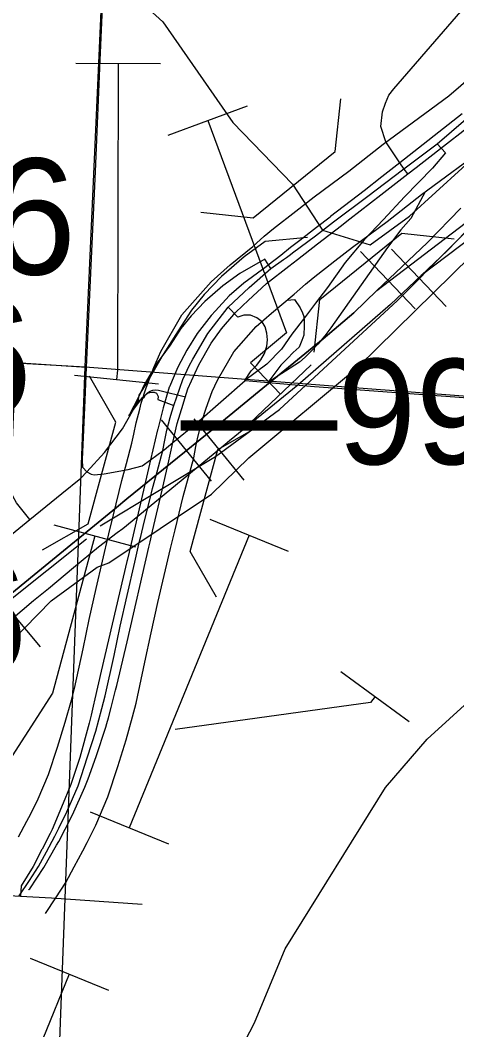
# Model space of a CAD drawing. Extents: x -157.2 to -99.3, y 12.2 to 46.2.
# Drawn here: x -145.523 to -145.11, y 39.597 to 40.555 of the extents above; entities that cross this region are included whole.
import ezdxf

# ---------------------------------------------------------------- set-up
doc = ezdxf.new("R2010")
doc.units = 0
for name, color, linetype in [('tdCoCityStreetMajor', 7, 'Continuous'), ('tdCoCityStreetMinor', 7, 'Continuous'), ('tdCoDivCarto', 7, 'Continuous'), ('tdCoHydroRiver', 7, 'Continuous'), ('tdCoPipe', 7, 'Continuous'), ('tdCoPipe1', 7, 'Continuous'), ('tdCoPipe2', 7, 'Continuous'), ('tdCoPriCL', 7, 'Continuous'), ('tdCoPriDiv', 7, 'Continuous'), ('tdCoPriRamp', 7, 'Continuous'), ('tdCoRRCL', 7, 'Continuous'), ('tdCoSectLine', 7, 'Continuous'), ('tdCoStrucDivPri', 7, 'Continuous'), ('tdCoStrucPriMaintName', 7, 'Continuous'), ('tdStHwyPriRefPost1', 7, 'Continuous')]:
    doc.layers.add(name, color=color, linetype=linetype)

msp = doc.modelspace()

# ---------------------------------------------------------------- linework, layer by layer
at = {"layer": 'tdCoCityStreetMajor'}
for p, q in [((-145.15612, 40.4094), (-145.15936, 40.41409)), ((-145.52741, 40.23062), (-145.46025, 40.22623))]:
    msp.add_line(p, q, dxfattribs=at)
for points in [[(-145.15936, 40.41409), (-145.1635, 40.42006), (-145.17687, 40.43974), (-145.18144, 40.45434), (-145.18004, 40.46823), (-145.17705, 40.47649), (-145.17406, 40.48423), (-145.16914, 40.49021), (-144.96481, 40.72706), (-144.93791, 40.75994), (-144.92542, 40.77278), (-144.89993, 40.78948), (-144.81957, 40.83555), (-144.80093, 40.84681), (-144.71424, 40.90221), (-144.67398, 40.9342), (-144.57149, 41.02285), (-144.54052, 41.0492), (-144.52176, 41.07577), (-144.51344, 41.09773), (-144.50802, 41.12056), (-144.50655, 41.14888), (-144.50635, 41.15271)], [(-145.46019, 40.12692), (-145.46385, 40.13097), (-145.46434, 40.13861), (-145.46163, 40.19484), (-145.46025, 40.22623)], [(-145.38772, 40.14714), (-145.38691, 40.14774), (-145.37853, 40.15457), (-145.35608, 40.17289), (-145.30996, 40.21334)], [(-145.30996, 40.21334), (-145.24437, 40.20791), (-145.19677, 40.20421), (-145.1075, 40.19755), (-145.02362, 40.19108), (-144.9924, 40.18867), (-144.92025, 40.18446), (-144.90147, 40.18294), (-144.89543, 40.18265), (-144.85447, 40.1784), (-144.85104, 40.17815), (-144.81071, 40.17533), (-144.68682, 40.16667), (-144.65629, 40.16428)], [(-145.46019, 40.12692), (-145.44338, 40.14503), (-145.42636, 40.16771), (-145.41674, 40.18424), (-145.41132, 40.19361)], [(-145.46019, 40.12692), (-145.45596, 40.12456), (-145.45324, 40.12406), (-145.44363, 40.1248), (-145.42094, 40.129), (-145.40762, 40.13245), (-145.39967, 40.13831), (-145.38772, 40.14714)], [(-145.57704, 40.03015), (-145.57024, 40.03571), (-145.51406, 40.08161), (-145.48382, 40.10631), (-145.46582, 40.12086), (-145.46019, 40.12692)]]:
    msp.add_lwpolyline(points, dxfattribs=at)
at = {"layer": 'tdCoCityStreetMinor'}
msp.add_line((-145.5444, 39.72558), (-145.523, 39.72443), dxfattribs=at)
for points in [[(-145.46025, 40.22623), (-145.45694, 40.30162), (-145.45201, 40.41161), (-145.44757, 40.5174), (-145.44535, 40.56746), (-145.44215, 40.64144), (-145.43869, 40.76179), (-145.43623, 40.82591), (-145.43228, 40.88065), (-145.42636, 40.99286), (-145.42242, 41.09717), (-145.41921, 41.16534)], [(-145.51406, 40.08161), (-145.5268, 40.09749), (-145.53025, 40.1039), (-145.53197, 40.11253), (-145.53099, 40.14212), (-145.52741, 40.23062)], [(-145.523, 39.72443), (-145.49344, 39.72283), (-145.40768, 39.71673)]]:
    msp.add_lwpolyline(points, dxfattribs=at)
at = {"layer": 'tdCoDivCarto'}
for points in [[(-145.10464, 40.4663), (-145.1635, 40.42006)], [(-145.10464, 40.4663), (-145.1635, 40.42006)], [(-145.11663, 40.44012), (-145.10682, 40.44775), (-145.09745, 40.45504)], [(-145.11663, 40.44012), (-145.10682, 40.44775), (-145.09745, 40.45504)], [(-145.14813, 40.41562), (-145.14386, 40.41894), (-145.11663, 40.44012)], [(-145.14813, 40.41562), (-145.14386, 40.41894), (-145.11663, 40.44012)], [(-145.1635, 40.42006), (-145.1806, 40.40662), (-145.19747, 40.39351)], [(-145.1635, 40.42006), (-145.1806, 40.40662), (-145.19747, 40.39351)], [(-145.18159, 40.38959), (-145.15612, 40.4094), (-145.14813, 40.41562)], [(-145.18159, 40.38959), (-145.15612, 40.4094), (-145.14813, 40.41562)], [(-145.19747, 40.39351), (-145.22915, 40.3689)], [(-145.19747, 40.39351), (-145.22915, 40.3689)], [(-145.21085, 40.36683), (-145.18159, 40.38959)], [(-145.21085, 40.36683), (-145.18159, 40.38959)], [(-145.22968, 40.36849), (-145.2425, 40.35853), (-145.25826, 40.34639), (-145.26716, 40.33954), (-145.27648, 40.3322)], [(-145.22968, 40.36849), (-145.2425, 40.35853), (-145.25826, 40.34639), (-145.26716, 40.33954), (-145.27648, 40.3322)], [(-145.23091, 40.35123), (-145.21885, 40.36062), (-145.21379, 40.36455)], [(-145.23091, 40.35123), (-145.21885, 40.36062), (-145.21379, 40.36455)], [(-145.22915, 40.3689), (-145.22968, 40.36849)], [(-145.22915, 40.3689), (-145.22968, 40.36849)], [(-145.21379, 40.36455), (-145.21085, 40.36683)], [(-145.21379, 40.36455), (-145.21085, 40.36683)], [(-145.26058, 40.32825), (-145.24151, 40.34299), (-145.23091, 40.35123)], [(-145.26058, 40.32825), (-145.24151, 40.34299), (-145.23091, 40.35123)], [(-145.31267, 40.28426), (-145.30736, 40.28947), (-145.28985, 40.3055), (-145.26864, 40.32202), (-145.26058, 40.32825)], [(-145.31267, 40.28426), (-145.30736, 40.28947), (-145.28985, 40.3055), (-145.26864, 40.32202), (-145.26058, 40.32825)], [(-145.27648, 40.3322), (-145.2882, 40.32297)], [(-145.27648, 40.3322), (-145.2882, 40.32297)], [(-145.2882, 40.32297), (-145.29034, 40.32129), (-145.3113, 40.30575), (-145.32511, 40.29392), (-145.3383, 40.2796)], [(-145.2882, 40.32297), (-145.29034, 40.32129), (-145.3113, 40.30575), (-145.32511, 40.29392), (-145.3383, 40.2796)], [(-145.3383, 40.2796), (-145.34237, 40.27518), (-145.35569, 40.25791), (-145.36531, 40.24213), (-145.37394, 40.2261), (-145.38189, 40.20754)], [(-145.3383, 40.2796), (-145.34237, 40.27518), (-145.35569, 40.25791), (-145.36531, 40.24213), (-145.37394, 40.2261), (-145.38189, 40.20754)], [(-145.367, 40.19719), (-145.36457, 40.20563), (-145.35396, 40.22831), (-145.34237, 40.24878), (-145.33251, 40.26259), (-145.32092, 40.27616), (-145.31912, 40.27793)], [(-145.367, 40.19719), (-145.36457, 40.20563), (-145.35396, 40.22831), (-145.34237, 40.24878), (-145.33251, 40.26259), (-145.32092, 40.27616), (-145.31912, 40.27793)], [(-145.31912, 40.27793), (-145.31267, 40.28426)], [(-145.31912, 40.27793), (-145.31267, 40.28426)], [(-145.38189, 40.20754), (-145.38208, 40.20711), (-145.38789, 40.18758), (-145.38824, 40.1864), (-145.39293, 40.16716), (-145.39308, 40.16653)], [(-145.38189, 40.20754), (-145.38208, 40.20711), (-145.38789, 40.18758), (-145.38824, 40.1864), (-145.39293, 40.16716), (-145.39308, 40.16653)], [(-145.38881, 40.1095), (-145.38306, 40.13436), (-145.37853, 40.15457), (-145.37443, 40.17283), (-145.36876, 40.19108), (-145.36816, 40.19316)], [(-145.38881, 40.1095), (-145.38306, 40.13436), (-145.37853, 40.15457), (-145.37443, 40.17283), (-145.36876, 40.19108), (-145.36816, 40.19316)], [(-145.36816, 40.19316), (-145.367, 40.19719)], [(-145.36816, 40.19316), (-145.367, 40.19719)], [(-145.39308, 40.16653), (-145.39967, 40.13831), (-145.42014, 40.05077)], [(-145.39308, 40.16653), (-145.39967, 40.13831), (-145.42014, 40.05077)], [(-145.39785, 40.07041), (-145.38881, 40.1095)], [(-145.39785, 40.07041), (-145.38881, 40.1095)], [(-145.40018, 40.06034), (-145.39785, 40.07041)], [(-145.40018, 40.06034), (-145.39785, 40.07041)], [(-145.43281, 39.91975), (-145.43165, 39.92425), (-145.42203, 39.96543), (-145.40131, 40.05544), (-145.40018, 40.06034)], [(-145.43281, 39.91975), (-145.43165, 39.92425), (-145.42203, 39.96543), (-145.40131, 40.05544), (-145.40018, 40.06034)], [(-145.42014, 40.05077), (-145.42199, 40.04286)], [(-145.42014, 40.05077), (-145.42199, 40.04286)], [(-145.42199, 40.04286), (-145.42227, 40.04164), (-145.44644, 39.93782), (-145.45244, 39.9116)], [(-145.42199, 40.04286), (-145.42227, 40.04164), (-145.44644, 39.93782), (-145.45244, 39.9116)], [(-145.45244, 39.9116), (-145.45409, 39.90442)], [(-145.45244, 39.9116), (-145.45409, 39.90442)], [(-145.43704, 39.90337), (-145.43281, 39.91975)], [(-145.43704, 39.90337), (-145.43281, 39.91975)], [(-145.45409, 39.90442), (-145.45601, 39.89601)], [(-145.45409, 39.90442), (-145.45601, 39.89601)], [(-145.44208, 39.88474), (-145.44102, 39.888), (-145.43958, 39.89357), (-145.43704, 39.90337)], [(-145.44208, 39.88474), (-145.44102, 39.888), (-145.43958, 39.89357), (-145.43704, 39.90337)], [(-145.45601, 39.89601), (-145.45779, 39.88825), (-145.46666, 39.85594), (-145.4753, 39.8303)], [(-145.45601, 39.89601), (-145.45779, 39.88825), (-145.46666, 39.85594), (-145.4753, 39.8303)], [(-145.45897, 39.83571), (-145.45113, 39.85692), (-145.44208, 39.88474)], [(-145.45897, 39.83571), (-145.45113, 39.85692), (-145.44208, 39.88474)], [(-145.48055, 39.78787), (-145.47357, 39.80144), (-145.46198, 39.82758), (-145.45897, 39.83571)], [(-145.48055, 39.78787), (-145.47357, 39.80144), (-145.46198, 39.82758), (-145.45897, 39.83571)], [(-145.4753, 39.8303), (-145.48097, 39.81624), (-145.4928, 39.78763), (-145.49477, 39.7838)], [(-145.4753, 39.8303), (-145.48097, 39.81624), (-145.4928, 39.78763), (-145.49477, 39.7838)], [(-145.48867, 39.77254), (-145.48664, 39.77604), (-145.48055, 39.78787)], [(-145.48867, 39.77254), (-145.48664, 39.77604), (-145.48055, 39.78787)], [(-145.49477, 39.7838), (-145.50242, 39.76889), (-145.50258, 39.76857)], [(-145.49477, 39.7838), (-145.50242, 39.76889), (-145.50258, 39.76857)], [(-145.50258, 39.76857), (-145.51081, 39.75237), (-145.52236, 39.7342), (-145.523, 39.72443)], [(-145.50258, 39.76857), (-145.51081, 39.75237), (-145.52236, 39.7342), (-145.523, 39.72443)], [(-145.51496, 39.73057), (-145.51402, 39.73129), (-145.50094, 39.75138), (-145.48867, 39.77254)], [(-145.51496, 39.73057), (-145.51402, 39.73129), (-145.50094, 39.75138), (-145.48867, 39.77254)], [(-145.51526, 39.73034), (-145.51496, 39.73057)], [(-145.51526, 39.73034), (-145.51496, 39.73057)]]:
    msp.add_lwpolyline(points, dxfattribs=at)
at = {"layer": 'tdCoHydroRiver'}
for points in [[(-145.40811, 40.57162), (-145.38818, 40.55361), (-145.32188, 40.45835), (-145.26541, 40.3997), (-145.23686, 40.35617), (-145.19156, 40.34205), (-145.15434, 40.36923), (-145.07946, 40.43777)], [(-146.73093, 38.56078), (-146.42568, 38.97054), (-146.31754, 39.09004), (-146.20922, 39.16695), (-146.16093, 39.19534), (-146.10516, 39.21086), (-146.04681, 39.20894), (-145.80781, 39.18058), (-145.72414, 39.18099), (-145.60193, 39.20064), (-145.54281, 39.22236), (-145.48758, 39.26946), (-145.43618, 39.3435), (-145.30126, 39.60412), (-145.2721, 39.67416), (-145.17705, 39.82724), (-145.13763, 39.87327), (-145.07415, 39.93114), (-145.03216, 39.95974), (-144.96021, 39.98736), (-144.85026, 40.01846)]]:
    msp.add_lwpolyline(points, dxfattribs=at)
at = {"layer": 'tdCoPipe'}
msp.add_line((-145.21944, 39.93732), (-145.15481, 39.88988), dxfattribs=at)
msp.add_line((-145.21944, 39.93732), (-145.15481, 39.88988), dxfattribs=at)
msp.add_lwpolyline([(-145.18712, 39.9136), (-145.19134, 39.90786), (-145.37648, 39.88242)], dxfattribs=at)
msp.add_lwpolyline([(-145.18712, 39.9136), (-145.19134, 39.90786), (-145.37648, 39.88242)], dxfattribs=at)
at = {"layer": 'tdCoPipe1'}
for p, q in [((-145.38308, 40.44612), (-145.30789, 40.47394)), ((-145.30574, 40.17299), (-145.24766, 40.22824)), ((-145.34355, 40.08194), (-145.26935, 40.05161)), ((-145.45706, 39.80425), (-145.38285, 39.77391)), ((-145.51381, 39.6654), (-145.4396, 39.63507))]:
    msp.add_line(p, q, dxfattribs=at)
for points in [[(-145.34548, 40.46003), (-145.271, 40.25874), (-145.30499, 40.23036), (-145.2767, 40.20062)], [(-145.30645, 40.06678), (-145.41996, 39.78908)], [(-145.47671, 39.65023), (-145.50182, 39.58879), (-145.50007, 39.3552)]]:
    msp.add_lwpolyline(points, dxfattribs=at)
at = {"layer": 'tdCoPipe2'}
for p, q in [((-145.47052, 40.51442), (-145.39035, 40.51423)), ((-145.47191, 40.21851), (-145.39217, 40.21023)), ((-145.49125, 40.07652), (-145.41384, 40.05566))]:
    msp.add_line(p, q, dxfattribs=at)
for points in [[(-145.43043, 40.51433), (-145.43112, 40.2233), (-145.43204, 40.21437)], [(-145.45255, 40.06609), (-145.49272, 39.91699), (-145.57145, 39.79451)]]:
    msp.add_lwpolyline(points, dxfattribs=at)
at = {"layer": 'tdCoPriCL'}
for points in [[(-145.12827, 40.43811), (-145.10104, 40.46125), (-145.04325, 40.51289), (-144.98156, 40.57532), (-144.94948, 40.61964), (-144.88323, 40.71718), (-144.86453, 40.74383), (-144.84454, 40.76581), (-144.82292, 40.78594), (-144.81127, 40.79725), (-144.7728, 40.82978), (-144.74152, 40.84601)], [(-145.12827, 40.43811), (-145.12035, 40.42932), (-145.13272, 40.41477), (-145.15909, 40.38772), (-145.17912, 40.36628), (-145.19753, 40.34697), (-145.2155, 40.32542), (-145.23211, 40.30162), (-145.24334, 40.2868), (-145.25398, 40.27302), (-145.26586, 40.25758), (-145.27559, 40.24306), (-145.28949, 40.22886), (-145.31034, 40.21334), (-145.30431, 40.22268), (-145.29952, 40.22778), (-145.29534, 40.23294), (-145.2918, 40.2392), (-145.28949, 40.246), (-145.28903, 40.25202), (-145.28949, 40.2585), (-145.29103, 40.26437), (-145.29397, 40.26916), (-145.29891, 40.27302), (-145.30493, 40.27533), (-145.31126, 40.27549), (-145.31713, 40.27353), (-145.32617, 40.28318)], [(-145.28593, 40.31961), (-145.2737, 40.32818), (-145.27182, 40.32954), (-145.27099, 40.33015), (-145.26716, 40.33295), (-145.26513, 40.33443), (-145.24362, 40.35058), (-145.22645, 40.36385), (-145.19378, 40.38829), (-145.161, 40.41321), (-145.12827, 40.43811)], [(-145.28593, 40.31961), (-145.29139, 40.3285), (-145.31528, 40.31494), (-145.3313, 40.30335), (-145.34832, 40.28855), (-145.36139, 40.27474), (-145.37101, 40.2629), (-145.38112, 40.24712), (-145.39345, 40.23021), (-145.40535, 40.21), (-145.41096, 40.19829), (-145.42039, 40.18003), (-145.40728, 40.19723), (-145.40587, 40.19866), (-145.40435, 40.20022), (-145.40253, 40.20141), (-145.40049, 40.20216), (-145.39833, 40.20245), (-145.39617, 40.20227), (-145.39409, 40.20161), (-145.39266, 40.19822), (-145.39277, 40.19552), (-145.37777, 40.18982)], [(-145.32617, 40.28318), (-145.30646, 40.30167), (-145.28593, 40.31961)], [(-145.37777, 40.18982), (-145.36901, 40.21444), (-145.36316, 40.22736), (-145.35953, 40.23368), (-145.34545, 40.25816), (-145.32617, 40.28318)], [(-145.52417, 39.72447), (-145.51451, 39.73915), (-145.50593, 39.75246), (-145.49837, 39.76624), (-145.49037, 39.78135), (-145.48651, 39.78869), (-145.47889, 39.80421), (-145.46844, 39.82901), (-145.45937, 39.85657), (-145.45169, 39.88094), (-145.44578, 39.90243), (-145.44257, 39.91431), (-145.43434, 39.95267), (-145.42842, 39.98049), (-145.42198, 40.00963), (-145.41473, 40.04108), (-145.41015, 40.06096), (-145.40903, 40.0655), (-145.4057, 40.07905), (-145.40018, 40.10165), (-145.39789, 40.111), (-145.39358, 40.12692), (-145.3881, 40.14714), (-145.38616, 40.15676), (-145.38553, 40.15989), (-145.38423, 40.16638), (-145.38101, 40.17847), (-145.37962, 40.18366), (-145.37777, 40.18982)]]:
    msp.add_lwpolyline(points, dxfattribs=at)
at = {"layer": 'tdCoPriDiv'}
for points in [[(-145.52479, 39.78047), (-145.5169, 39.79535), (-145.51325, 39.80229), (-145.5062, 39.81666), (-145.49655, 39.83954), (-145.48792, 39.86577), (-145.48047, 39.88943), (-145.47472, 39.91032), (-145.47174, 39.92137), (-145.46368, 39.95894), (-145.45774, 39.98685), (-145.45124, 40.01624), (-145.43933, 40.0679), (-145.43484, 40.08619), (-145.42695, 40.11849), (-145.42253, 40.13477), (-145.41731, 40.15402), (-145.41558, 40.16267), (-145.41346, 40.17321), (-145.40999, 40.1862), (-145.40849, 40.19185), (-145.40404, 40.20663), (-145.39673, 40.22594), (-145.3899, 40.24105), (-145.36995, 40.27575), (-145.34218, 40.30718), (-145.32428, 40.32314), (-145.30277, 40.34072), (-145.29211, 40.35037), (-145.28312, 40.35766), (-145.26207, 40.37423), (-145.24461, 40.38773), (-145.21203, 40.4121), (-145.17954, 40.43763), (-145.11714, 40.48355), (-145.04466, 40.54621)], [(-145.49911, 39.70797), (-145.48937, 39.72277), (-145.48013, 39.7371), (-145.47196, 39.75201), (-145.46384, 39.76735), (-145.45976, 39.7751), (-145.45158, 39.79177), (-145.44032, 39.81848), (-145.43081, 39.84737), (-145.42291, 39.87245), (-145.41683, 39.89454), (-145.4134, 39.90725), (-145.405, 39.94641), (-145.3991, 39.97414), (-145.39272, 40.00302), (-145.38096, 40.05401), (-145.37657, 40.07191), (-145.36884, 40.10351), (-145.35888, 40.14025), (-145.35675, 40.15085), (-145.355, 40.15956), (-145.35202, 40.17074), (-145.35076, 40.17547), (-145.34719, 40.18734), (-145.34128, 40.20294), (-145.33643, 40.21367), (-145.32096, 40.24057), (-145.29958, 40.26477), (-145.28531, 40.27749), (-145.26361, 40.29523), (-145.25306, 40.30479), (-145.24567, 40.31078), (-145.22516, 40.32693), (-145.20829, 40.33997), (-145.17553, 40.36447), (-145.14321, 40.38986), (-145.07968, 40.43662)]]:
    msp.add_lwpolyline(points, dxfattribs=at)
at = {"layer": 'tdCoPriRamp'}
for points in [[(-145.13968, 40.39246), (-145.15317, 40.36728), (-145.16251, 40.35627), (-145.1752, 40.33952), (-145.22907, 40.26328), (-145.23472, 40.25573), (-145.24133, 40.24787), (-145.2467, 40.24211), (-145.25342, 40.23557), (-145.25868, 40.23092), (-145.28848, 40.21153)], [(-145.25107, 40.34906), (-145.29117, 40.34527), (-145.31121, 40.33078), (-145.33248, 40.31229), (-145.34881, 40.29502), (-145.36084, 40.28023), (-145.37347, 40.2605), (-145.38765, 40.238), (-145.40245, 40.21272), (-145.41077, 40.19946), (-145.4117, 40.19361)], [(-145.2703, 40.28976), (-145.26353, 40.29025), (-145.25789, 40.28248), (-145.25577, 40.27778), (-145.25459, 40.27425), (-145.25412, 40.26978), (-145.25412, 40.26531), (-145.25459, 40.25637), (-145.25648, 40.25143), (-145.25906, 40.24508), (-145.26471, 40.2399), (-145.27012, 40.23426), (-145.27647, 40.2279), (-145.28848, 40.21153)], [(-145.4117, 40.19361), (-145.40584, 40.19761), (-145.40442, 40.19993), (-145.40252, 40.20187), (-145.40024, 40.20336), (-145.39769, 40.2043), (-145.39499, 40.20467), (-145.39229, 40.20443), (-145.38969, 40.20361), (-145.36659, 40.19783)]]:
    msp.add_lwpolyline(points, dxfattribs=at)
at = {"layer": 'tdCoRRCL'}
for p, q in [((-145.14916, 40.28138), (-145.20083, 40.33574)), ((-145.17146, 40.3382), (-145.11985, 40.28378)), ((-145.34198, 40.11801), (-145.3894, 40.17612)), ((-145.35881, 40.17695), (-145.31131, 40.11891)), ((-145.44748, 40.07561), (-145.33825, 40.14149)), ((-145.49398, 40.00453), (-145.45034, 40.03626)), ((-145.55245, 40.01816), (-145.50426, 39.96068))]:
    msp.add_line(p, q, dxfattribs=at)
for points in [[(-145.34203, 40.10567), (-145.30673, 40.14025), (-145.20288, 40.22686), (-144.97209, 40.45385), (-144.78711, 40.65166), (-144.20709, 41.25781), (-143.90554, 41.58018), (-143.75588, 41.77035)], [(-145.33825, 40.14149), (-145.27751, 40.186), (-145.16569, 40.28923), (-145.02001, 40.43646), (-143.90658, 41.59753), (-143.80708, 41.72616)], [(-146.58682, 38.93468), (-146.46721, 39.15472), (-146.39901, 39.27587), (-146.37333, 39.3098), (-146.34241, 39.34848), (-146.29287, 39.38912), (-146.23467, 39.43656), (-146.17045, 39.48873), (-146.12892, 39.5228), (-146.0171, 39.61456), (-145.88314, 39.72387), (-145.81682, 39.77813), (-145.73345, 39.84621), (-145.62677, 39.93332), (-145.50993, 40.02909), (-145.432, 40.09296), (-145.42208, 40.10106), (-145.33959, 40.16836), (-145.29673, 40.20333), (-145.23618, 40.25313), (-145.20708, 40.27777), (-145.18532, 40.29874), (-144.97275, 40.46105)], [(-144.94389, 40.46421), (-145.14352, 40.31302), (-145.17232, 40.2857), (-145.26021, 40.20919), (-145.32489, 40.15625), (-145.33521, 40.1478), (-145.42608, 40.07282), (-145.43121, 40.06893), (-145.44896, 40.05545), (-145.47276, 40.03571), (-145.49654, 40.01598), (-145.51054, 40.00436), (-145.53221, 39.98619), (-145.62873, 39.90849), (-145.68499, 39.86187), (-145.68864, 39.85831), (-145.72701, 39.82094), (-145.75853, 39.78614), (-145.78808, 39.74783), (-145.80734, 39.72047), (-145.83864, 39.66706), (-145.85134, 39.64145), (-145.86097, 39.62066), (-145.88811, 39.55894)], [(-145.10589, 40.37691), (-145.13761, 40.3441), (-145.18532, 40.29874), (-145.20708, 40.27777), (-145.23618, 40.25313), (-145.29673, 40.20333), (-145.33959, 40.16836), (-145.42208, 40.10106), (-145.432, 40.09296), (-145.50993, 40.02909), (-145.62677, 39.93332), (-145.73345, 39.84621), (-145.81682, 39.77813), (-145.88314, 39.72387), (-146.0171, 39.61456), (-146.12892, 39.5228)], [(-145.0928, 40.36324), (-145.11852, 40.33674), (-145.14352, 40.31302), (-145.17232, 40.2857), (-145.26021, 40.20919), (-145.32489, 40.15625), (-145.33521, 40.1478), (-145.42608, 40.07282), (-145.43121, 40.06893), (-145.44896, 40.05545), (-145.47276, 40.03571), (-145.49654, 40.01598), (-145.51054, 40.00436), (-145.53221, 39.98619)], [(-145.45034, 40.03626), (-145.43915, 40.04064), (-145.34203, 40.10567)], [(-145.91775, 39.68998), (-145.79271, 39.79798), (-145.46051, 40.06341)], [(-145.83652, 39.6637), (-145.82945, 39.68714), (-145.74571, 39.78701), (-145.5446, 39.95252), (-145.49398, 40.00453)]]:
    msp.add_lwpolyline(points, dxfattribs=at)
at = {"layer": 'tdCoSectLine'}
for points in [[(-145.46168, 40.22629), (-145.41819, 41.19704)], [(-146.46636, 40.28411), (-145.46168, 40.22629)], [(-145.49955, 39.21778), (-145.46168, 40.22629)], [(-145.46168, 40.22629), (-144.45311, 40.14881)]]:
    msp.add_lwpolyline(points, dxfattribs=at)
at = {"layer": 'tdCoStrucDivPri'}
for points in [[(-145.35217, 40.37315), (-145.30244, 40.36793), (-145.22474, 40.43087), (-145.21952, 40.4806)], [(-145.24472, 40.24049), (-145.2395, 40.29022), (-145.1618, 40.35316), (-145.11207, 40.34794)], [(-145.50213, 40.05269), (-145.45876, 40.07756), (-145.4326, 40.17408), (-145.45747, 40.21745)], [(-145.33737, 40.00803), (-145.36224, 40.0514), (-145.33608, 40.14792), (-145.29271, 40.17279)]]:
    msp.add_lwpolyline(points, dxfattribs=at)

# ---------------------------------------------------------------- texts
at = {"layer": 'tdCoStrucPriMaintName'}
for s, p in [('97992L376', (-146.20645, 40.31404)), ('97992R376', (-146.27262, 40.18056)), ('97990R376', (-146.27698, 39.93449))]:
    msp.add_text(s, height=0.11, dxfattribs=at).set_placement(p)
at = {"layer": 'tdStHwyPriRefPost1'}
msp.add_text('‒‒99', height=0.1, dxfattribs=at).set_placement((-145.37135, 40.13395))

doc.saveas('drawing.dxf')
